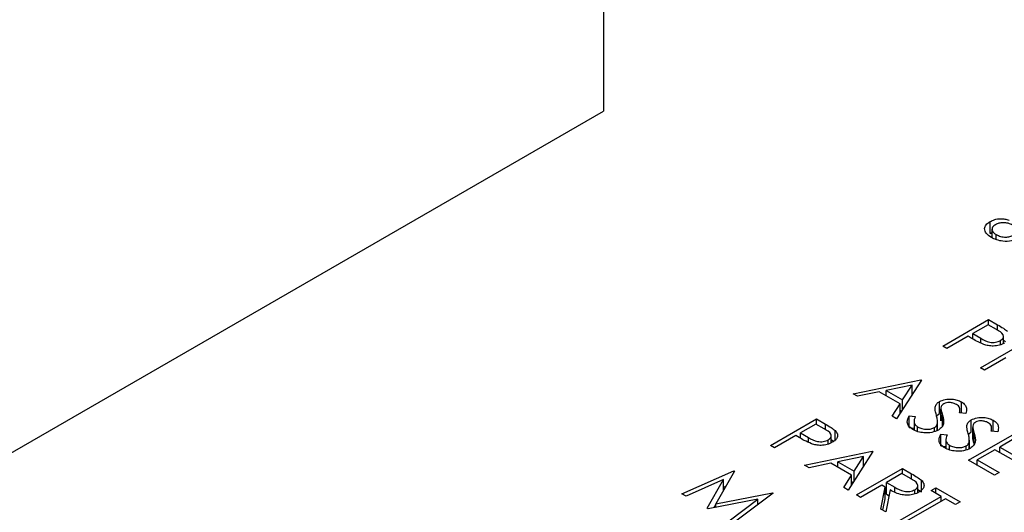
# Model space of a CAD drawing. Header units: inches. Extents: x 1880 to 2363, y -453 to -54.
# Tile 881 of 1056: x 2068.038 to 2069.403, y -70.882 to -70.199. Entities that reach past the tile are written whole.
import ezdxf

# ---------------------------------------------------------------- set-up
doc = ezdxf.new("R2010")
doc.units = ezdxf.units.IN
doc.header["$LTSCALE"] = 0.5
doc.header["$MEASUREMENT"] = 0
doc.layers.add('DSS-M-S', color=53, linetype='Continuous')

msp = doc.modelspace()

# ---------------------------------------------------------------- linework, layer by layer
at = {"layer": 'DSS-M-S', "linetype": 'Continuous', "lineweight": 25}
for p, q in [((2068.84737, -69.12147), (2068.84737, -70.32587)), ((2067.46851, -71.12186), (2068.84737, -70.32587)), ((2069.38287, -70.49519), (2069.38287, -70.47885)), ((2069.38287, -70.49519), (2069.38557, -70.49404)), ((2069.38557, -70.48938), (2069.38557, -70.50122)), ((2069.39164, -70.50396), (2069.39164, -70.49697)), ((2069.31733, -70.65159), (2069.38097, -70.61485)), ((2069.38015, -70.62192), (2069.35894, -70.63416)), ((2069.39179, -70.62863), (2069.38015, -70.62192)), ((2069.38097, -70.61485), (2069.39345, -70.62206)), ((2069.38097, -70.62239), (2069.38097, -70.61485)), ((2069.39345, -70.62993), (2069.39345, -70.62206)), ((2069.35241, -70.63793), (2069.32304, -70.65489)), ((2069.35696, -70.64056), (2069.35241, -70.63793)), ((2069.35894, -70.63416), (2069.36994, -70.64067)), ((2069.35894, -70.64166), (2069.35894, -70.63416)), ((2069.40153, -70.64796), (2069.40153, -70.63809)), ((2069.32304, -70.65489), (2069.31733, -70.65159)), ((2069.36955, -70.68173), (2069.43319, -70.64499)), ((2069.36994, -70.6473), (2069.36994, -70.64067)), ((2069.39732, -70.64974), (2069.39732, -70.64403)), ((2069.40153, -70.64329), (2069.40424, -70.64528)), ((2069.40463, -70.66807), (2069.37526, -70.68503)), ((2069.37526, -70.68503), (2069.36955, -70.68173)), ((2069.19311, -70.71765), (2069.28694, -70.69834)), ((2069.27488, -70.7057), (2069.23904, -70.71308)), ((2069.28775, -70.69881), (2069.25349, -70.7525)), ((2069.26178, -70.72621), (2069.27488, -70.7057)), ((2069.27488, -70.71898), (2069.27488, -70.7057)), ((2069.28694, -70.69834), (2069.28775, -70.69881)), ((2069.28694, -70.70009), (2069.28694, -70.69834)), ((2069.19934, -70.72125), (2069.19311, -70.71765)), ((2069.22942, -70.71506), (2069.19934, -70.72125)), ((2069.25827, -70.73171), (2069.22942, -70.71506)), ((2069.23904, -70.72061), (2069.23904, -70.71308)), ((2069.23904, -70.71308), (2069.26178, -70.72621)), ((2069.27488, -70.71715), (2069.27622, -70.71687)), ((2069.24728, -70.74892), (2069.25827, -70.73171)), ((2069.25827, -70.74501), (2069.25827, -70.73171)), ((2069.26178, -70.7395), (2069.26178, -70.72621)), ((2069.31288, -70.74491), (2069.31288, -70.72858)), ((2069.34341, -70.74457), (2069.34341, -70.72905)), ((2069.25827, -70.74051), (2069.26037, -70.74172)), ((2069.30675, -70.73938), (2069.30675, -70.73622)), ((2069.30929, -70.74777), (2069.31288, -70.74491)), ((2069.31482, -70.73831), (2069.31482, -70.75464)), ((2069.31483, -70.75522), (2069.31483, -70.73889)), ((2069.3496, -70.74506), (2069.34052, -70.74434)), ((2069.34109, -70.74439), (2069.34109, -70.73993)), ((2069.07868, -70.78936), (2069.14232, -70.75262)), ((2069.1415, -70.75968), (2069.12029, -70.77193)), ((2069.15314, -70.7664), (2069.1415, -70.75968)), ((2069.14232, -70.75262), (2069.1548, -70.75982)), ((2069.14232, -70.76016), (2069.14232, -70.75262)), ((2069.1548, -70.7677), (2069.1548, -70.75982)), ((2069.25349, -70.7525), (2069.24728, -70.74892)), ((2069.27066, -70.74824), (2069.27926, -70.74948)), ((2069.27066, -70.76457), (2069.27066, -70.74824)), ((2069.27759, -70.75582), (2069.27759, -70.76807)), ((2069.30985, -70.76858), (2069.30985, -70.75972)), ((2069.31019, -70.76846), (2069.31019, -70.75688)), ((2069.31491, -70.75464), (2069.31483, -70.75522)), ((2069.31705, -70.76381), (2069.31705, -70.74748)), ((2069.35694, -70.77034), (2069.35694, -70.75401)), ((2069.38747, -70.77), (2069.38747, -70.75449)), ((2069.12029, -70.77193), (2069.13129, -70.77844)), ((2069.12029, -70.77943), (2069.12029, -70.77193)), ((2069.16834, -70.78222), (2069.16834, -70.76874)), ((2069.27066, -70.76457), (2069.27759, -70.76557)), ((2069.28263, -70.7702), (2069.28263, -70.76367)), ((2069.30588, -70.76998), (2069.30588, -70.76464)), ((2069.31472, -70.77367), (2069.32332, -70.77492)), ((2069.31472, -70.79001), (2069.31472, -70.77367)), ((2069.35081, -70.76481), (2069.35081, -70.76166)), ((2069.35302, -70.80996), (2069.41666, -70.77323)), ((2069.35334, -70.7732), (2069.35694, -70.77034)), ((2069.35888, -70.76374), (2069.35888, -70.78007)), ((2069.35889, -70.78065), (2069.35889, -70.76432)), ((2069.36111, -70.78925), (2069.36111, -70.77292)), ((2069.39365, -70.7705), (2069.38458, -70.76977)), ((2069.38515, -70.76982), (2069.38515, -70.76537)), ((2069.11376, -70.7757), (2069.08439, -70.79265)), ((2069.11832, -70.77833), (2069.11376, -70.7757)), ((2069.13129, -70.78507), (2069.13129, -70.77844)), ((2069.15868, -70.78751), (2069.15868, -70.7818)), ((2069.16288, -70.78573), (2069.16288, -70.77586)), ((2069.16288, -70.78106), (2069.16559, -70.78305)), ((2069.32165, -70.78126), (2069.32165, -70.79351)), ((2069.3539, -70.79401), (2069.3539, -70.78516)), ((2069.35424, -70.79389), (2069.35424, -70.78231)), ((2069.35896, -70.78008), (2069.35889, -70.78065)), ((2069.41585, -70.78029), (2069.39627, -70.79159)), ((2069.08439, -70.79265), (2069.07868, -70.78936)), ((2069.126, -70.81668), (2069.21983, -70.79736)), ((2069.22065, -70.79784), (2069.18638, -70.85153)), ((2069.21983, -70.79736), (2069.22065, -70.79784)), ((2069.21983, -70.79911), (2069.21983, -70.79736)), ((2069.31472, -70.79001), (2069.32165, -70.79101)), ((2069.32669, -70.79564), (2069.32669, -70.78911)), ((2069.34994, -70.79542), (2069.34994, -70.79008)), ((2069.38974, -70.79536), (2069.36526, -70.80949)), ((2069.41993, -70.81279), (2069.38974, -70.79536)), ((2069.39627, -70.79159), (2069.42645, -70.80902)), ((2069.39627, -70.79913), (2069.39627, -70.79159)), ((2069.16231, -70.81409), (2069.13224, -70.82027)), ((2069.19116, -70.83074), (2069.16231, -70.81409)), ((2069.20777, -70.80472), (2069.17193, -70.81211)), ((2069.17193, -70.81964), (2069.17193, -70.81211)), ((2069.17193, -70.81211), (2069.19468, -70.82523)), ((2069.19468, -70.82523), (2069.20777, -70.80472)), ((2069.20777, -70.81801), (2069.20777, -70.80472)), ((2069.38892, -70.83069), (2069.35302, -70.80996)), ((2069.36526, -70.80949), (2069.39545, -70.82692)), ((2069.36526, -70.81703), (2069.36526, -70.80949)), ((2068.95609, -70.85636), (2069.02813, -70.82447)), ((2069.02895, -70.82494), (2069.00301, -70.87025)), ((2069.02813, -70.82447), (2069.02895, -70.82494)), ((2069.02813, -70.82637), (2069.02813, -70.82447)), ((2069.13224, -70.82027), (2069.126, -70.81668)), ((2069.19468, -70.83853), (2069.19468, -70.82523)), ((2069.1978, -70.85812), (2069.26144, -70.82139)), ((2069.20777, -70.81618), (2069.20912, -70.8159)), ((2069.26062, -70.82845), (2069.23941, -70.8407)), ((2069.27256, -70.83534), (2069.26062, -70.82845)), ((2069.26144, -70.82139), (2069.27418, -70.82874)), ((2069.26144, -70.82892), (2069.26144, -70.82139)), ((2069.27418, -70.83658), (2069.27418, -70.82874)), ((2069.39545, -70.82692), (2069.38892, -70.83069)), ((2069.01382, -70.83669), (2068.96184, -70.85968)), ((2068.99098, -70.8765), (2069.01382, -70.83669)), ((2069.01382, -70.85137), (2069.01382, -70.83669)), ((2069.18017, -70.84795), (2069.19116, -70.83074)), ((2069.19116, -70.84404), (2069.19116, -70.83074)), ((2069.19116, -70.83953), (2069.19326, -70.84075)), ((2069.23941, -70.8407), (2069.25097, -70.84748)), ((2069.23941, -70.85703), (2069.23941, -70.8407)), ((2069.28773, -70.85389), (2069.28773, -70.83756)), ((2068.96184, -70.85968), (2068.95609, -70.85636)), ((2069.00301, -70.87025), (2069.08143, -70.85524)), ((2069.01382, -70.84714), (2069.01706, -70.8457)), ((2069.08226, -70.85572), (2069.02708, -70.89734)), ((2069.08143, -70.85524), (2069.08226, -70.85572)), ((2069.08143, -70.85634), (2069.08143, -70.85524)), ((2069.18638, -70.85153), (2069.18017, -70.84795)), ((2069.23288, -70.84446), (2069.20351, -70.86142)), ((2069.23153, -70.8776), (2069.23752, -70.84714)), ((2069.23752, -70.84714), (2069.23288, -70.84446)), ((2069.23752, -70.86347), (2069.23752, -70.84714)), ((2069.23752, -70.85152), (2069.23941, -70.85043)), ((2069.24459, -70.85122), (2069.2386, -70.88167)), ((2069.25097, -70.85377), (2069.25097, -70.84748)), ((2069.2787, -70.85668), (2069.2787, -70.85099)), ((2069.28276, -70.85498), (2069.28276, -70.84523)), ((2069.28276, -70.85032), (2069.28773, -70.85389)), ((2069.30142, -70.852), (2069.30795, -70.84823)), ((2069.31529, -70.86001), (2069.30142, -70.852)), ((2069.30795, -70.84823), (2069.3414, -70.86754)), ((2069.30795, -70.85577), (2069.30795, -70.84823)), ((2069.06104, -70.86407), (2068.99227, -70.87724)), ((2069.02134, -70.89402), (2069.06104, -70.86407)), ((2069.06104, -70.87172), (2069.06104, -70.86407)), ((2069.20351, -70.86142), (2069.1978, -70.85812)), ((2069.23442, -70.87926), (2069.23752, -70.86347)), ((2069.23941, -70.85703), (2069.24303, -70.85915)), ((2069.25818, -70.89298), (2069.31529, -70.86001)), ((2069.321, -70.86331), (2069.26389, -70.89628)), ((2069.31529, -70.8666), (2069.31529, -70.86001)), ((2069.33487, -70.87131), (2069.321, -70.86331)), ((2069.3414, -70.86754), (2069.33487, -70.87131)), ((2068.99227, -70.87724), (2068.99098, -70.8765)), ((2069.00087, -70.8756), (2069.00301, -70.87187)), ((2069.00301, -70.87519), (2069.00301, -70.87025)), ((2069.2386, -70.88167), (2069.23153, -70.8776))]:
    msp.add_line(p, q, dxfattribs=at)
for points, knots in [([(2069.38478, -70.50086), (2069.38216, -70.4991), (2069.37692, -70.49557), (2069.37474, -70.48904), (2069.3768, -70.48307), (2069.38085, -70.48026), (2069.38287, -70.47885)], [0, 0, 0, 0, 0.2803934, 0.5597169, 0.7797594, 1, 1, 1, 1]), ([(2069.38287, -70.47885), (2069.38492, -70.47783), (2069.38902, -70.47579), (2069.39652, -70.47466), (2069.40351, -70.4751), (2069.4073, -70.47621), (2069.4092, -70.47677)], [0, 0, 0, 0, 0.2801693, 0.5594744, 0.7795256, 1, 1, 1, 1]), ([(2069.39057, -70.48313), (2069.38897, -70.48428), (2069.38578, -70.48657), (2069.38528, -70.49085), (2069.3878, -70.49435), (2069.39036, -70.4961), (2069.39164, -70.49697)], [0, 0, 0, 0, 0.280149, 0.5580427, 0.7789509, 1, 1, 1, 1]), ([(2069.41406, -70.48375), (2069.41218, -70.4828), (2069.40842, -70.48092), (2069.40141, -70.48015), (2069.39506, -70.48096), (2069.39207, -70.48241), (2069.39057, -70.48313)], [0, 0, 0, 0, 0.28049003, 0.55961214, 0.77970183, 1, 1, 1, 1]), ([(2069.42271, -70.50208), (2069.41953, -70.5035), (2069.41316, -70.50634), (2069.40153, -70.50651), (2069.39181, -70.50448), (2069.38713, -70.50207), (2069.38478, -70.50086)], [0, 0, 0, 0, 0.2791823, 0.5586741, 0.7791029, 1, 1, 1, 1]), ([(2069.39164, -70.49697), (2069.39353, -70.49793), (2069.3973, -70.49982), (2069.40434, -70.50067), (2069.41075, -70.49986), (2069.41376, -70.49839), (2069.41526, -70.49766)], [0, 0, 0, 0, 0.2805436, 0.5595826, 0.779608, 1, 1, 1, 1]), ([(2069.39345, -70.62206), (2069.39618, -70.62362), (2069.40105, -70.62641), (2069.40517, -70.62958), (2069.40699, -70.63097)], [0, 0, 0, 0, 0.5603137, 1, 1, 1, 1]), ([(2069.39732, -70.64403), (2069.39886, -70.64281), (2069.40118, -70.64097), (2069.4017, -70.63796), (2069.40043, -70.63351), (2069.39563, -70.6308), (2069.39179, -70.62863)], [0, 0, 0, 0, 0.2489693, 0.3747291, 0.500383, 1, 1, 1, 1]), ([(2069.37421, -70.64931), (2069.37082, -70.64779), (2069.36476, -70.64507), (2069.35935, -70.64194), (2069.35696, -70.64056)], [0, 0, 0, 0, 0.5596942, 1, 1, 1, 1]), ([(2069.36994, -70.64067), (2069.37381, -70.64292), (2069.37864, -70.64573), (2069.38652, -70.64661), (2069.39189, -70.64633), (2069.39516, -70.64495), (2069.39732, -70.64403)], [0, 0, 0, 0, 0.4997206, 0.6253498, 0.7510825, 1, 1, 1, 1]), ([(2069.40306, -70.64731), (2069.40081, -70.64844), (2069.39632, -70.65068), (2069.38802, -70.65179), (2069.38039, -70.65119), (2069.37627, -70.64993), (2069.37421, -70.64931)], [0, 0, 0, 0, 0.2800989, 0.5593238, 0.7794579, 1, 1, 1, 1]), ([(2069.30675, -70.73622), (2069.30728, -70.73462), (2069.30822, -70.73176), (2069.31146, -70.72955), (2069.31288, -70.72858)], [0, 0, 0, 0, 0.5598405, 1, 1, 1, 1]), ([(2069.31288, -70.72858), (2069.31542, -70.72743), (2069.32048, -70.72514), (2069.32974, -70.72482), (2069.33765, -70.72625), (2069.34149, -70.72812), (2069.34341, -70.72905)], [0, 0, 0, 0, 0.2795526, 0.5587984, 0.7793777, 1, 1, 1, 1]), ([(2069.31886, -70.73172), (2069.31805, -70.73227), (2069.31642, -70.73339), (2069.31487, -70.73587), (2069.31485, -70.73774), (2069.31483, -70.73889)], [0, 0, 0, 0, 0.2799464, 0.5597741, 1, 1, 1, 1]), ([(2069.33625, -70.73245), (2069.33486, -70.73177), (2069.33208, -70.73039), (2069.32698, -70.72974), (2069.32222, -70.73014), (2069.31998, -70.73119), (2069.31886, -70.73172)], [0, 0, 0, 0, 0.2802743, 0.5599314, 0.7799201, 1, 1, 1, 1]), ([(2069.34052, -70.74434), (2069.34079, -70.74291), (2069.34123, -70.74057), (2069.34096, -70.73727), (2069.3394, -70.73458), (2069.3373, -70.73316), (2069.33625, -70.73245)], [0, 0, 0, 0, 0.3404085, 0.560482, 0.7801798, 1, 1, 1, 1]), ([(2069.34341, -70.72905), (2069.34518, -70.7303), (2069.34872, -70.73278), (2069.3511, -70.73848), (2069.35017, -70.74256), (2069.3496, -70.74506)], [0, 0, 0, 0, 0.2797499, 0.5595012, 1, 1, 1, 1]), ([(2069.30852, -70.74724), (2069.30791, -70.7452), (2069.30683, -70.74155), (2069.30677, -70.73785), (2069.30675, -70.73622)], [0, 0, 0, 0, 0.5604127, 1, 1, 1, 1]), ([(2069.30985, -70.75972), (2069.30998, -70.75738), (2069.31023, -70.75319), (2069.30904, -70.74906), (2069.30852, -70.74724)], [0, 0, 0, 0, 0.5594958, 1, 1, 1, 1]), ([(2069.31483, -70.73889), (2069.31518, -70.7405), (2069.31581, -70.74337), (2069.31667, -70.74623), (2069.31705, -70.74748)], [0, 0, 0, 0, 0.5599058, 1, 1, 1, 1]), ([(2069.1548, -70.75982), (2069.15753, -70.76139), (2069.1624, -70.76418), (2069.16653, -70.76735), (2069.16834, -70.76874)], [0, 0, 0, 0, 0.5603137, 1, 1, 1, 1]), ([(2069.2761, -70.76744), (2069.27398, -70.76595), (2069.26975, -70.76296), (2069.26729, -70.756), (2069.26938, -70.75118), (2069.27066, -70.74824)], [0, 0, 0, 0, 0.2798798, 0.5596658, 1, 1, 1, 1]), ([(2069.27926, -70.74948), (2069.27825, -70.75225), (2069.27683, -70.75612), (2069.279, -70.76109), (2069.28142, -70.76281), (2069.28263, -70.76367)], [0, 0, 0, 0, 0.5593206, 0.7797817, 1, 1, 1, 1]), ([(2069.30588, -70.76464), (2069.30699, -70.76382), (2069.30898, -70.76235), (2069.30958, -70.76053), (2069.30985, -70.75972)], [0, 0, 0, 0, 0.5589902, 1, 1, 1, 1]), ([(2069.31705, -70.74748), (2069.31808, -70.75149), (2069.31952, -70.75707), (2069.3166, -70.76423), (2069.3132, -70.76674), (2069.3115, -70.76799)], [0, 0, 0, 0, 0.5601154, 0.7802838, 1, 1, 1, 1]), ([(2069.35081, -70.76166), (2069.35134, -70.76006), (2069.35228, -70.7572), (2069.35551, -70.75498), (2069.35694, -70.75401)], [0, 0, 0, 0, 0.5598405, 1, 1, 1, 1]), ([(2069.35694, -70.75401), (2069.35947, -70.75286), (2069.36454, -70.75058), (2069.37379, -70.75025), (2069.38171, -70.75168), (2069.38555, -70.75355), (2069.38747, -70.75449)], [0, 0, 0, 0, 0.2795526, 0.5587984, 0.7793777, 1, 1, 1, 1]), ([(2069.36292, -70.75715), (2069.3621, -70.75771), (2069.36048, -70.75882), (2069.35893, -70.76131), (2069.3589, -70.76318), (2069.35889, -70.76432)], [0, 0, 0, 0, 0.2799464, 0.5597741, 1, 1, 1, 1]), ([(2069.38031, -70.75789), (2069.37891, -70.7572), (2069.37613, -70.75582), (2069.37104, -70.75518), (2069.36628, -70.75557), (2069.36404, -70.75663), (2069.36292, -70.75715)], [0, 0, 0, 0, 0.2802743, 0.5599314, 0.7799201, 1, 1, 1, 1]), ([(2069.38458, -70.76977), (2069.38485, -70.76835), (2069.38529, -70.766), (2069.38502, -70.76271), (2069.38346, -70.76001), (2069.38136, -70.7586), (2069.38031, -70.75789)], [0, 0, 0, 0, 0.3404085, 0.560482, 0.7801798, 1, 1, 1, 1]), ([(2069.38747, -70.75449), (2069.38924, -70.75573), (2069.39277, -70.75821), (2069.39516, -70.76392), (2069.39423, -70.768), (2069.39365, -70.7705)], [0, 0, 0, 0, 0.2797499, 0.5595012, 1, 1, 1, 1]), ([(2069.15868, -70.7818), (2069.16021, -70.78058), (2069.16253, -70.77874), (2069.16305, -70.77573), (2069.16178, -70.77128), (2069.15698, -70.76857), (2069.15314, -70.7664)], [0, 0, 0, 0, 0.2489693, 0.3747291, 0.500383, 1, 1, 1, 1]), ([(2069.16834, -70.76874), (2069.16958, -70.77026), (2069.17205, -70.7733), (2069.17174, -70.77809), (2069.16896, -70.78213), (2069.16593, -70.7841), (2069.16441, -70.78508)], [0, 0, 0, 0, 0.2797054, 0.5593809, 0.7795086, 1, 1, 1, 1]), ([(2069.3115, -70.76799), (2069.30854, -70.76929), (2069.30262, -70.77189), (2069.29199, -70.77215), (2069.28274, -70.7707), (2069.27832, -70.76853), (2069.2761, -70.76744)], [0, 0, 0, 0, 0.2791829, 0.5590851, 0.779446, 1, 1, 1, 1]), ([(2069.28263, -70.76367), (2069.28451, -70.76456), (2069.28827, -70.76634), (2069.29502, -70.76727), (2069.30135, -70.76668), (2069.30437, -70.76532), (2069.30588, -70.76464)], [0, 0, 0, 0, 0.2802764, 0.5601478, 0.7801531, 1, 1, 1, 1]), ([(2069.32016, -70.79288), (2069.31804, -70.79138), (2069.3138, -70.78839), (2069.31135, -70.78143), (2069.31344, -70.77662), (2069.31472, -70.77367)], [0, 0, 0, 0, 0.27987982, 0.55966578, 1, 1, 1, 1]), ([(2069.35258, -70.77267), (2069.35197, -70.77063), (2069.35088, -70.76698), (2069.35083, -70.76328), (2069.35081, -70.76166)], [0, 0, 0, 0, 0.5604127, 1, 1, 1, 1]), ([(2069.3539, -70.78516), (2069.35404, -70.78281), (2069.35429, -70.77862), (2069.3531, -70.77449), (2069.35258, -70.77267)], [0, 0, 0, 0, 0.5594958, 1, 1, 1, 1]), ([(2069.36111, -70.77292), (2069.36214, -70.77692), (2069.36358, -70.78251), (2069.36065, -70.78966), (2069.35726, -70.79217), (2069.35556, -70.79343)], [0, 0, 0, 0, 0.5601154, 0.7802838, 1, 1, 1, 1]), ([(2069.35889, -70.76432), (2069.35924, -70.76593), (2069.35987, -70.76881), (2069.36073, -70.77166), (2069.36111, -70.77292)], [0, 0, 0, 0, 0.55990578, 1, 1, 1, 1]), ([(2069.13556, -70.78708), (2069.13217, -70.78556), (2069.12611, -70.78284), (2069.1207, -70.77971), (2069.11832, -70.77833)], [0, 0, 0, 0, 0.5596942, 1, 1, 1, 1]), ([(2069.13129, -70.77844), (2069.13516, -70.78069), (2069.13999, -70.7835), (2069.14787, -70.78437), (2069.15325, -70.7841), (2069.15651, -70.78272), (2069.15868, -70.7818)], [0, 0, 0, 0, 0.4997206, 0.6253498, 0.7510825, 1, 1, 1, 1]), ([(2069.16441, -70.78508), (2069.16216, -70.78621), (2069.15767, -70.78845), (2069.14937, -70.78956), (2069.14174, -70.78896), (2069.13762, -70.7877), (2069.13556, -70.78708)], [0, 0, 0, 0, 0.28009888, 0.55932385, 0.77945788, 1, 1, 1, 1]), ([(2069.32332, -70.77492), (2069.32231, -70.77769), (2069.32089, -70.78155), (2069.32306, -70.78652), (2069.32548, -70.78825), (2069.32669, -70.78911)], [0, 0, 0, 0, 0.5593206, 0.7797817, 1, 1, 1, 1]), ([(2069.34994, -70.79008), (2069.35105, -70.78926), (2069.35304, -70.78779), (2069.35364, -70.78596), (2069.3539, -70.78516)], [0, 0, 0, 0, 0.5589902, 1, 1, 1, 1]), ([(2069.35889, -70.78065), (2069.35924, -70.78226), (2069.35987, -70.78514), (2069.36073, -70.78799), (2069.36111, -70.78925)], [0, 0, 0, 0, 0.55990578, 1, 1, 1, 1]), ([(2069.35556, -70.79343), (2069.3526, -70.79472), (2069.34668, -70.79732), (2069.33605, -70.79759), (2069.3268, -70.79614), (2069.32237, -70.79396), (2069.32016, -70.79288)], [0, 0, 0, 0, 0.2791829, 0.5590851, 0.779446, 1, 1, 1, 1]), ([(2069.32669, -70.78911), (2069.32857, -70.79), (2069.33233, -70.79177), (2069.33908, -70.7927), (2069.3454, -70.79212), (2069.34843, -70.79076), (2069.34994, -70.79008)], [0, 0, 0, 0, 0.2802764, 0.5601478, 0.7801531, 1, 1, 1, 1]), ([(2069.27418, -70.82874), (2069.27689, -70.83029), (2069.28173, -70.83307), (2069.2859, -70.83619), (2069.28773, -70.83756)], [0, 0, 0, 0, 0.5602397, 1, 1, 1, 1]), ([(2069.2787, -70.85099), (2069.27956, -70.85041), (2069.28129, -70.84925), (2069.28257, -70.84705), (2069.28293, -70.84478), (2069.28132, -70.84026), (2069.27645, -70.83752), (2069.27256, -70.83534)], [0, 0, 0, 0, 0.12530739, 0.25061699, 0.37595425, 0.50128061, 1, 1, 1, 1]), ([(2069.28773, -70.83756), (2069.28906, -70.8391), (2069.29173, -70.84217), (2069.29164, -70.84707), (2069.28902, -70.85126), (2069.28594, -70.85328), (2069.2844, -70.85429)], [0, 0, 0, 0, 0.2797971, 0.5594998, 0.7796265, 1, 1, 1, 1]), ([(2069.2844, -70.85429), (2069.28222, -70.85536), (2069.27786, -70.85749), (2069.26937, -70.85875), (2069.25685, -70.8577), (2069.24964, -70.85389), (2069.24459, -70.85122)], [0, 0, 0, 0, 0.18712025, 0.37397889, 0.56091118, 1, 1, 1, 1]), ([(2069.25097, -70.84748), (2069.2549, -70.84972), (2069.2598, -70.85254), (2069.26773, -70.85353), (2069.27319, -70.8533), (2069.2765, -70.85191), (2069.2787, -70.85099)], [0, 0, 0, 0, 0.4998271, 0.6254978, 0.7512079, 1, 1, 1, 1])]:
    msp.add_open_spline(points, degree=3, knots=knots, dxfattribs=at)

doc.saveas('drawing.dxf')
